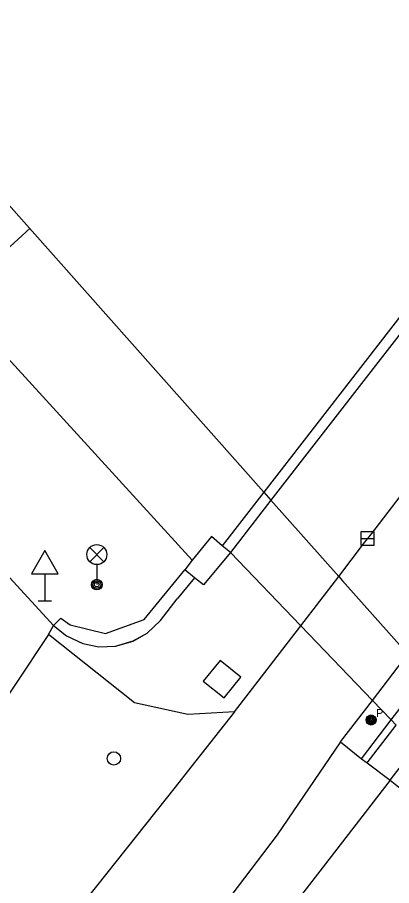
# Model space of a CAD drawing. Extents: x -598932 to -598196, y -1162207 to -1161504.
# Drawn here: x -598744.28 to -598730.27, y -1161938.58 to -1161906.06 of the extents above; entities that cross this region are included whole.
import ezdxf

# ---------------------------------------------------------------- set-up
doc = ezdxf.new("R2010")
doc.units = 0
for name, color, linetype in [('Level 26', 7, 'Continuous'), ('Level 27', 7, 'Continuous'), ('Level 28', 7, 'Continuous'), ('Level 33', 7, 'Continuous'), ('Level 34', 7, 'Continuous'), ('specificka linie pasportu komunikaci', 7, 'Continuous'), ('TM - chodniky - VP', 7, 'Continuous'), ('TM - hladina vodniho toku_ bazenu_ nadrze', 7, 'Continuous'), ('TM - hladina vodniho toku_ bazenu_ nadrze - shora neviditelny prubeh', 7, 'Continuous'), ('TM - horni hrana svahu', 7, 'Continuous'), ('TM - komunikace - VP', 7, 'Continuous'), ('TM - MHD - osa koleji', 7, 'Continuous'), ('TM - pomocna konstrukcna linie', 7, 'Continuous'), ('TM - rozhrani mezi zpev. plochami mezi sebou - VP', 7, 'Continuous'), ('TM - rozhrani ploch obecne - VN', 7, 'Continuous'), ('TM - rozhrani ploch obecne - VP', 7, 'Continuous'), ('TM - srafovani', 7, 'Continuous'), ('TM - zabradli - VN', 7, 'Continuous'), ('TM - zabradli - VP', 7, 'Continuous'), ('Vrstva 34', 7, 'Continuous')]:
    doc.layers.add(name, color=color, linetype=linetype)

msp = doc.modelspace()

# ---------------------------------------------------------------- linework, layer by layer
at = {"layer": 'Level 26'}
msp.add_lwpolyline([(-598736.543, -1161931.553), (-598735.917, -1161930.773), (-598736.697, -1161930.147), (-598737.323, -1161930.927)], close=True, dxfattribs=at)
at = {"layer": 'Level 27'}
msp.add_line((-598731.42, -1161925.58), (-598730.92, -1161925.58), dxfattribs=at)
msp.add_lwpolyline([(-598731.42, -1161925.83), (-598730.92, -1161925.83), (-598730.92, -1161925.33), (-598731.42, -1161925.33)], close=True, dxfattribs=at)
at = {"layer": 'Level 28'}
msp.add_circle((-598740.67, -1161933.82), 0.25, dxfattribs=at)
at = {"layer": 'Level 33'}
for p, q in [((-598741.575, -1161926.45), (-598741.045, -1161925.92)), ((-598741.575, -1161925.92), (-598741.045, -1161926.45)), ((-598741.31, -1161926.56), (-598741.31, -1161927.31))]:
    msp.add_line(p, q, dxfattribs=at)
for centre, radius in [((-598741.31, -1161926.185), 0.375), ((-598741.31, -1161927.31), 0.2), ((-598741.31, -1161927.31), 0.145), ((-598741.31, -1161927.31), 0.0876)]:
    msp.add_circle(centre, radius, dxfattribs=at)
at = {"layer": 'Level 34'}
for p, q in [((-598743.26, -1161926.902), (-598743.26, -1161927.92)), ((-598743.51, -1161927.92), (-598743.01, -1161927.92))]:
    msp.add_line(p, q, dxfattribs=at)
msp.add_lwpolyline([(-598743.76, -1161926.902), (-598742.76, -1161926.902), (-598743.26, -1161926.036)], close=True, dxfattribs=at)
at = {"layer": 'specificka linie pasportu komunikaci'}
for points in [[(-598743.12, -1161929.18), (-598742.93, -1161928.84)], [(-598731.4, -1161933.83), (-598731.19, -1161933.99), (-598730.32, -1161934.63)]]:
    msp.add_lwpolyline(points, dxfattribs=at)
at = {"layer": 'TM - chodniky - VP'}
msp.add_lwpolyline([(-598803.26, -1161864), (-598777.69, -1161890.94), (-598758.15, -1161912.24), (-598742.93, -1161928.84)], dxfattribs=at)
at = {"layer": 'TM - hladina vodniho toku_ bazenu_ nadrze'}
msp.add_lwpolyline([(-598818.85, -1161831.09), (-598788.93, -1161865.71), (-598745.82, -1161911.74), (-598735.06, -1161923.85)], dxfattribs=at)
at = {"layer": 'TM - hladina vodniho toku_ bazenu_ nadrze - shora neviditelny prubeh'}
for points in [[(-598735.06, -1161923.85), (-598734.79, -1161924.15)], [(-598734.79, -1161924.15), (-598732.25, -1161927)], [(-598732.25, -1161927), (-598732.108, -1161927.164), (-598729.66, -1161929.91)]]:
    msp.add_lwpolyline(points, dxfattribs=at)
at = {"layer": 'TM - horni hrana svahu'}
msp.add_lwpolyline([(-598737.74, -1161926.39), (-598791.69, -1161867.26), (-598813.1, -1161843.8), (-598846.83, -1161807.87), (-598870.15, -1161785.99), (-598909.01, -1161754.64), (-598931.6, -1161739.49), (-598932.017, -1161739.209)], dxfattribs=at)
at = {"layer": 'TM - komunikace - VP'}
for points in [[(-598733.67, -1161928.85), (-598732.25, -1161927), (-598731.32, -1161925.78), (-598731.01, -1161925.39), (-598727.7, -1161921.08), (-598727.39, -1161920.68), (-598724.62, -1161917.09), (-598723.97, -1161916.27), (-598723.66, -1161915.88), (-598720.32, -1161911.55), (-598720.01, -1161911.15), (-598717.45, -1161907.8), (-598717.41, -1161907.74), (-598715.87, -1161905.78)], [(-598730.99, -1161931.65), (-598729.66, -1161929.91), (-598721.66, -1161919.48)], [(-598736.15, -1161932.08), (-598733.67, -1161928.85)], [(-598732.18, -1161933.2), (-598730.99, -1161931.65)], [(-598736.15, -1161932.08), (-598737.79, -1161934.15), (-598738.38, -1161934.9), (-598742.05, -1161939.52)], [(-598732.18, -1161933.2), (-598734.553, -1161936.682), (-598741.73, -1161946.14), (-598773.73, -1161987.57)]]:
    msp.add_lwpolyline(points, dxfattribs=at)
at = {"layer": 'TM - MHD - osa koleji'}
for points in [[(-598730.32, -1161934.63), (-598720.01, -1161921.25), (-598712.23, -1161911.18), (-598699.89, -1161895.23), (-598692.23, -1161885.34), (-598683.85, -1161874.56), (-598682.46, -1161872.8)], [(-598730.32, -1161934.63), (-598740.06, -1161947.23), (-598772.31, -1161989.08)]]:
    msp.add_lwpolyline(points, dxfattribs=at)
at = {"layer": 'TM - pomocna konstrukcna linie'}
for points in [[(-598736.31, -1161926.1), (-598733.67, -1161928.85)], [(-598733.67, -1161928.85), (-598730.99, -1161931.65)], [(-598730.99, -1161931.65), (-598730.29, -1161932.38)], [(-598730.29, -1161932.38), (-598730.1, -1161932.58)]]:
    msp.add_lwpolyline(points, dxfattribs=at)
at = {"layer": 'TM - rozhrani mezi zpev. plochami mezi sebou - VP'}
msp.add_lwpolyline([(-598731.19, -1161933.99), (-598730.1, -1161932.58)], dxfattribs=at)
at = {"layer": 'TM - rozhrani ploch obecne - VN'}
for points in [[(-598718.43, -1161903.05), (-598719.99, -1161905.06), (-598727.13, -1161914.28), (-598734.79, -1161924.15), (-598736.31, -1161926.1)], [(-598720.27, -1161904.76), (-598735.06, -1161923.85), (-598736.61, -1161925.85)]]:
    msp.add_lwpolyline(points, dxfattribs=at)
at = {"layer": 'TM - rozhrani ploch obecne - VP'}
for points in [[(-598730.29, -1161932.38), (-598728.98, -1161930.68), (-598714.11, -1161911.39), (-598713.3, -1161910.33), (-598712.52, -1161909.35)], [(-598737.02, -1161925.51), (-598737.74, -1161926.39), (-598738.01, -1161926.75)], [(-598736.31, -1161926.1), (-598736.61, -1161925.85), (-598737.02, -1161925.51)], [(-598736.31, -1161926.1), (-598737.32, -1161927.32)], [(-598739.54, -1161928.61), (-598738.01, -1161926.75)], [(-598737.65, -1161927.05), (-598738.01, -1161926.75)], [(-598737.65, -1161927.05), (-598738.3, -1161927.84)], [(-598737.32, -1161927.32), (-598737.65, -1161927.05)], [(-598740.61, -1161929.62), (-598739.945, -1161929.425), (-598739.43, -1161929.13), (-598738.93, -1161928.65), (-598738.3, -1161927.84)], [(-598742.66, -1161928.56), (-598742.93, -1161928.84)], [(-598742.66, -1161928.56), (-598742.31, -1161928.81)], [(-598742.31, -1161928.81), (-598740.98, -1161929.14), (-598739.54, -1161928.61)], [(-598742.93, -1161928.84), (-598742.45, -1161929.23), (-598741.83, -1161929.52), (-598741.238, -1161929.639), (-598740.61, -1161929.62)], [(-598736.15, -1161932.08), (-598737.9, -1161932.17), (-598739.9, -1161931.74), (-598743.12, -1161929.18), (-598745.65, -1161932.97), (-598747.66, -1161935.98)], [(-598731.4, -1161933.83), (-598730.29, -1161932.38)], [(-598732.18, -1161933.2), (-598731.4, -1161933.83)], [(-598730.32, -1161934.63), (-598729.45, -1161935.33), (-598729.3, -1161935.45)]]:
    msp.add_lwpolyline(points, dxfattribs=at)
at = {"layer": 'TM - srafovani'}
msp.add_lwpolyline([(-598743.8, -1161913.96), (-598746.69, -1161916.59)], dxfattribs=at)
at = {"layer": 'TM - zabradli - VN'}
msp.add_lwpolyline([(-598718.43, -1161903.05), (-598719.99, -1161905.06), (-598727.13, -1161914.28), (-598734.79, -1161924.15), (-598736.31, -1161926.1)], dxfattribs=at)
at = {"layer": 'TM - zabradli - VP'}
for points in [[(-598736.31, -1161926.1), (-598737.32, -1161927.32)], [(-598737.65, -1161927.05), (-598738.3, -1161927.84)], [(-598737.32, -1161927.32), (-598737.65, -1161927.05)], [(-598742.93, -1161928.84), (-598742.45, -1161929.23), (-598741.83, -1161929.52), (-598741.24, -1161929.64), (-598740.61, -1161929.62), (-598739.95, -1161929.42), (-598739.43, -1161929.13), (-598738.93, -1161928.65), (-598738.3, -1161927.84)]]:
    msp.add_lwpolyline(points, dxfattribs=at)
at = {"layer": 'Vrstva 34'}
for radius in [0.188, 0.15, 0.113, 0.075, 0.0375]:
    msp.add_circle((-598731.04, -1161932.38), radius, dxfattribs=at)

# ---------------------------------------------------------------- texts
msp.add_text('P', height=0.3, dxfattribs=at).set_placement((-598730.852, -1161932.267))

doc.saveas('drawing.dxf')
